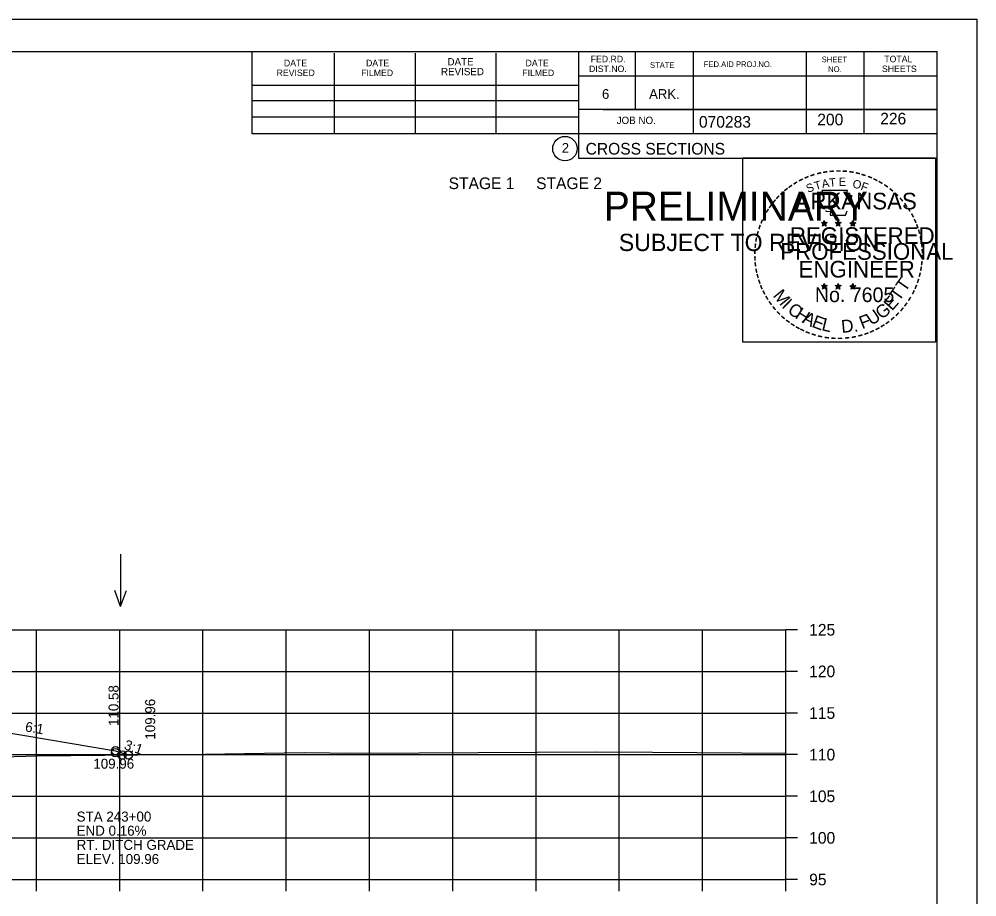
# Model space of a CAD drawing. Extents: x 1175611 to 1176402, y -433344 to -416213.
# Drawn here: x 1175828.9 to 1175943.9, y -421928.7 to -421823.3 of the extents above; entities that cross this region are included whole.
import ezdxf

# ---------------------------------------------------------------- set-up
doc = ezdxf.new("R2010")
doc.units = 0
for name, color, linetype in [('Default', 7, 'Continuous'), ('R_Axis', 7, 'Continuous'), ('R_Axis Annot', 7, 'Continuous'), ('R_Border', 7, 'Continuous'), ('R_Border Notes', 7, 'Continuous'), ('R_Border PE', 7, 'Continuous'), ('R_Border Prem', 7, 'Continuous'), ('R_Exist Surface', 7, 'Continuous'), ('R_Fin Surface', 7, 'Continuous'), ('R_Grid', 7, 'Continuous'), ('R_No Plot', 7, 'Continuous'), ('R_Water Annot', 7, 'Continuous'), ('R_Xsect Elev', 7, 'Continuous'), ('R_Xsect Slope', 7, 'Continuous')]:
    doc.layers.add(name, color=color, linetype=linetype)

msp = doc.modelspace()

# ---------------------------------------------------------------- linework, layer by layer
at = {"layer": 'R_Axis'}
for p, q in [((1175920.97, -421926.64), (1175920.97, -421896.64)), ((1175922.37, -421896.64), (1175920.97, -421896.64)), ((1175922.37, -421901.64), (1175920.97, -421901.64)), ((1175922.37, -421906.64), (1175920.97, -421906.64)), ((1175922.37, -421911.64), (1175920.97, -421911.64)), ((1175922.37, -421916.64), (1175920.97, -421916.64)), ((1175922.37, -421921.64), (1175920.97, -421921.64)), ((1175640.97, -421926.64), (1175920.97, -421926.64)), ((1175830.97, -421928.04), (1175830.97, -421926.64)), ((1175840.97, -421928.04), (1175840.97, -421926.64)), ((1175850.97, -421928.04), (1175850.97, -421926.64)), ((1175860.97, -421928.04), (1175860.97, -421926.64)), ((1175870.97, -421928.04), (1175870.97, -421926.64)), ((1175880.97, -421928.04), (1175880.97, -421926.64)), ((1175890.97, -421928.04), (1175890.97, -421926.64)), ((1175900.97, -421928.04), (1175900.97, -421926.64)), ((1175910.97, -421928.04), (1175910.97, -421926.64)), ((1175920.97, -421928.04), (1175920.97, -421926.64)), ((1175922.37, -421926.64), (1175920.97, -421926.64))]:
    msp.add_line(p, q, dxfattribs=at)
at = {"layer": 'R_Border'}
for p, q in [((1175622.97, -421827.18), (1175939.15, -421827.18)), ((1175856.89, -421837.06), (1175856.89, -421827.18)), ((1175866.75, -421837.06), (1175866.75, -421827.38)), ((1175876.51, -421837.06), (1175876.51, -421827.38)), ((1175886.19, -421837.06), (1175886.19, -421827.38)), ((1175896.05, -421827.18), (1175896.05, -421839.98)), ((1175902.89, -421827.18), (1175902.89, -421834.12)), ((1175909.83, -421827.18), (1175909.83, -421837.06)), ((1175923.41, -421827.18), (1175923.41, -421837.06)), ((1175930.35, -421827.18), (1175930.35, -421837.06)), ((1175939.15, -422032.64), (1175939.15, -421827.18)), ((1175939.15, -421830.12), (1175896.05, -421830.12)), ((1175939.15, -421830.1), (1175939.15, -421830.1)), ((1175856.89, -421831.2), (1175896.05, -421831.2)), ((1175856.89, -421833.06), (1175896.05, -421833.06)), ((1175939.15, -421834.12), (1175896.05, -421834.12)), ((1175899.01, -421834.12), (1175939.15, -421834.12)), ((1175856.89, -421837.06), (1175856.89, -421835)), ((1175856.89, -421835), (1175896.05, -421835)), ((1175939.15, -421837.06), (1175856.89, -421837.06)), ((1175896.05, -421839.98), (1175939.15, -421839.98))]:
    msp.add_line(p, q, dxfattribs=at)
msp.add_circle((1175894.44, -421838.84), 1.47, dxfattribs=at)
at = {"layer": 'R_Border PE'}
for p, q in [((1175925.23, -421847.73), (1175925.58, -421847.84)), ((1175925.23, -421847.73), (1175925.49, -421847.77)), ((1175925.23, -421847.73), (1175925.47, -421847.85)), ((1175925.37, -421848.14), (1175925.58, -421847.84)), ((1175925.37, -421848.14), (1175925.49, -421847.89)), ((1175925.37, -421848.14), (1175925.58, -421847.92)), ((1175925.58, -421847.48), (1175925.54, -421847.73)), ((1175925.58, -421847.84), (1175925.58, -421847.48)), ((1175925.58, -421847.48), (1175925.63, -421847.73)), ((1175925.93, -421847.73), (1175925.58, -421847.84)), ((1175925.8, -421848.14), (1175925.58, -421847.84)), ((1175925.8, -421848.14), (1175925.58, -421847.92)), ((1175925.93, -421847.73), (1175925.64, -421847.78)), ((1175925.8, -421848.14), (1175925.66, -421847.85)), ((1175925.93, -421847.73), (1175925.73, -421847.83)), ((1175926.9, -421847.73), (1175927.25, -421847.84)), ((1175926.9, -421847.73), (1175927.16, -421847.77)), ((1175926.9, -421847.73), (1175927.14, -421847.85)), ((1175927.04, -421848.14), (1175927.25, -421847.84)), ((1175927.04, -421848.14), (1175927.16, -421847.89)), ((1175927.04, -421848.14), (1175927.25, -421847.92)), ((1175927.25, -421847.48), (1175927.21, -421847.73)), ((1175927.25, -421847.84), (1175927.25, -421847.48)), ((1175927.25, -421847.48), (1175927.3, -421847.73)), ((1175927.6, -421847.73), (1175927.25, -421847.84)), ((1175927.47, -421848.14), (1175927.25, -421847.84)), ((1175927.47, -421848.14), (1175927.25, -421847.92)), ((1175927.6, -421847.73), (1175927.31, -421847.78)), ((1175927.47, -421848.14), (1175927.33, -421847.85)), ((1175927.6, -421847.73), (1175927.4, -421847.83)), ((1175928.67, -421847.74), (1175929.02, -421847.85)), ((1175928.67, -421847.74), (1175928.92, -421847.79)), ((1175928.67, -421847.74), (1175928.91, -421847.86)), ((1175928.8, -421848.15), (1175929.02, -421847.85)), ((1175928.8, -421848.15), (1175928.93, -421847.91)), ((1175928.8, -421848.15), (1175929.02, -421847.93)), ((1175929.02, -421847.49), (1175928.98, -421847.74)), ((1175929.02, -421847.85), (1175929.02, -421847.49)), ((1175929.02, -421847.49), (1175929.07, -421847.74)), ((1175929.36, -421847.74), (1175929.02, -421847.85)), ((1175929.23, -421848.15), (1175929.02, -421847.85)), ((1175929.23, -421848.15), (1175929.02, -421847.94)), ((1175929.36, -421847.74), (1175929.08, -421847.79)), ((1175929.23, -421848.15), (1175929.09, -421847.86)), ((1175929.36, -421847.74), (1175929.16, -421847.84)), ((1175925.58, -421855.05), (1175925.54, -421855.3)), ((1175925.58, -421855.41), (1175925.58, -421855.05)), ((1175925.58, -421855.05), (1175925.63, -421855.3)), ((1175927.25, -421855.05), (1175927.21, -421855.3)), ((1175927.25, -421855.41), (1175927.25, -421855.05)), ((1175927.25, -421855.05), (1175927.3, -421855.3)), ((1175929.02, -421855.06), (1175928.97, -421855.31)), ((1175929.02, -421855.42), (1175929.02, -421855.06)), ((1175929.02, -421855.06), (1175929.06, -421855.31)), ((1175925.23, -421855.3), (1175925.58, -421855.41)), ((1175925.23, -421855.3), (1175925.48, -421855.35)), ((1175925.23, -421855.3), (1175925.47, -421855.42)), ((1175925.36, -421855.71), (1175925.58, -421855.41)), ((1175925.36, -421855.71), (1175925.49, -421855.47)), ((1175925.36, -421855.71), (1175925.58, -421855.49)), ((1175925.93, -421855.3), (1175925.58, -421855.41)), ((1175925.79, -421855.71), (1175925.58, -421855.41)), ((1175925.79, -421855.71), (1175925.58, -421855.5)), ((1175925.93, -421855.3), (1175925.64, -421855.35)), ((1175925.79, -421855.71), (1175925.66, -421855.42)), ((1175925.93, -421855.3), (1175925.72, -421855.4)), ((1175926.9, -421855.3), (1175927.25, -421855.41)), ((1175926.9, -421855.3), (1175927.15, -421855.35)), ((1175926.9, -421855.3), (1175927.14, -421855.42)), ((1175927.03, -421855.71), (1175927.25, -421855.41)), ((1175927.03, -421855.71), (1175927.16, -421855.47)), ((1175927.03, -421855.71), (1175927.25, -421855.49)), ((1175927.6, -421855.3), (1175927.25, -421855.41)), ((1175927.46, -421855.71), (1175927.25, -421855.41)), ((1175927.46, -421855.71), (1175927.25, -421855.5)), ((1175927.6, -421855.3), (1175927.31, -421855.35)), ((1175927.46, -421855.71), (1175927.32, -421855.42)), ((1175927.6, -421855.3), (1175927.39, -421855.4)), ((1175928.67, -421855.31), (1175929.02, -421855.42)), ((1175928.67, -421855.31), (1175928.92, -421855.36)), ((1175928.67, -421855.31), (1175928.9, -421855.43)), ((1175928.8, -421855.72), (1175929.02, -421855.42)), ((1175928.8, -421855.72), (1175928.93, -421855.48)), ((1175928.8, -421855.72), (1175929.01, -421855.5)), ((1175929.23, -421855.72), (1175929.01, -421855.51)), ((1175929.36, -421855.31), (1175929.02, -421855.42)), ((1175929.23, -421855.72), (1175929.02, -421855.42)), ((1175929.36, -421855.31), (1175929.08, -421855.36)), ((1175929.23, -421855.72), (1175929.09, -421855.43)), ((1175929.36, -421855.31), (1175929.16, -421855.41))]:
    msp.add_line(p, q, dxfattribs=at)
for points in [[(1175925.28, -421843.85), (1175925.54, -421844.68)], [(1175928.79, -421844.77), (1175928.93, -421844.49), (1175928.24, -421844.51), (1175928.39, -421843.85), (1175925.28, -421843.85)], [(1175925.77, -421846.27), (1175925.77, -421846.36), (1175926.33, -421846.38), (1175926.28, -421846.85), (1175928.15, -421846.85), (1175928.35, -421846.32)], [(1175925.58, -421847.48), (1175925.8, -421848.14), (1175925.23, -421847.73), (1175925.93, -421847.73), (1175925.37, -421848.14), (1175925.58, -421847.48)], [(1175927.25, -421847.48), (1175927.47, -421848.14), (1175926.9, -421847.73), (1175927.6, -421847.73), (1175927.04, -421848.14), (1175927.25, -421847.48)], [(1175929.02, -421847.49), (1175929.23, -421848.15), (1175928.67, -421847.74), (1175929.36, -421847.74), (1175928.8, -421848.15), (1175929.02, -421847.49)], [(1175925.58, -421855.05), (1175925.79, -421855.71), (1175925.23, -421855.3), (1175925.93, -421855.3), (1175925.36, -421855.71), (1175925.58, -421855.05)], [(1175927.25, -421855.05), (1175927.46, -421855.71), (1175926.9, -421855.3), (1175927.6, -421855.3), (1175927.03, -421855.71), (1175927.25, -421855.05)], [(1175929.02, -421855.06), (1175929.23, -421855.72), (1175928.67, -421855.31), (1175929.36, -421855.31), (1175928.8, -421855.72), (1175929.02, -421855.06)]]:
    msp.add_lwpolyline(points, dxfattribs=at)
for centre, radius in [((1175925.58, -421847.84), 0.172), ((1175925.58, -421847.84), 0.145), ((1175925.58, -421847.84), 0.116), ((1175925.58, -421847.84), 0.0991), ((1175925.58, -421847.84), 0.0747), ((1175925.58, -421847.84), 0.0495), ((1175925.58, -421847.84), 0.0296), ((1175927.25, -421847.84), 0.172), ((1175927.25, -421847.84), 0.145), ((1175927.25, -421847.84), 0.116), ((1175927.25, -421847.84), 0.0991), ((1175927.25, -421847.84), 0.0747), ((1175927.25, -421847.84), 0.0495), ((1175927.25, -421847.84), 0.0296), ((1175929.02, -421847.85), 0.172), ((1175929.02, -421847.85), 0.145), ((1175929.02, -421847.85), 0.116), ((1175929.02, -421847.85), 0.0991), ((1175929.02, -421847.85), 0.0747), ((1175929.02, -421847.85), 0.0495), ((1175929.02, -421847.85), 0.0296), ((1175925.58, -421855.41), 0.172), ((1175925.58, -421855.41), 0.145), ((1175925.58, -421855.41), 0.116), ((1175925.58, -421855.41), 0.0991), ((1175925.58, -421855.41), 0.0747), ((1175925.58, -421855.41), 0.0495), ((1175925.58, -421855.41), 0.0296), ((1175927.25, -421855.41), 0.172), ((1175927.25, -421855.41), 0.145), ((1175927.25, -421855.41), 0.116), ((1175927.25, -421855.41), 0.0991), ((1175927.25, -421855.41), 0.0747), ((1175927.25, -421855.41), 0.0495), ((1175927.25, -421855.41), 0.0296), ((1175929.01, -421855.42), 0.172), ((1175929.01, -421855.42), 0.145), ((1175929.01, -421855.42), 0.116), ((1175929.01, -421855.42), 0.0991), ((1175929.01, -421855.42), 0.0747), ((1175929.01, -421855.42), 0.0495), ((1175929.01, -421855.42), 0.0296)]:
    msp.add_circle(centre, radius, dxfattribs=at)
at = {"layer": 'R_Exist Surface'}
msp.add_lwpolyline([(1175821.26, -421912.05), (1175831.09, -421911.79), (1175851.21, -421911.58), (1175863.11, -421911.37), (1175866.22, -421911.43), (1175868.52, -421911.47), (1175876.93, -421911.42), (1175898.2, -421911.31), (1175904.96, -421911.36), (1175920.97, -421911.47)], dxfattribs=at)
at = {"layer": 'R_Fin Surface'}
msp.add_lwpolyline([(1175719.68, -421911.76), (1175721.47, -421911.17), (1175735.2, -421908.88), (1175743.47, -421907.5), (1175749.47, -421907.26), (1175751.47, -421907.22), (1175780.97, -421906.63), (1175810.47, -421907.22), (1175812.47, -421907.26), (1175818.47, -421907.5), (1175826.75, -421908.88), (1175840.47, -421911.17), (1175842, -421911.68), (1175842.01, -421911.67)], dxfattribs=at)
at = {"layer": 'R_Grid'}
for p, q in [((1175640.97, -421896.64), (1175920.97, -421896.64)), ((1175830.97, -421926.64), (1175830.97, -421896.64)), ((1175840.97, -421926.64), (1175840.97, -421896.64)), ((1175850.97, -421926.64), (1175850.97, -421896.64)), ((1175860.97, -421926.64), (1175860.97, -421896.64)), ((1175870.97, -421926.64), (1175870.97, -421896.64)), ((1175880.97, -421926.64), (1175880.97, -421896.64)), ((1175890.97, -421926.64), (1175890.97, -421896.64)), ((1175900.97, -421926.64), (1175900.97, -421896.64)), ((1175910.97, -421926.64), (1175910.97, -421896.64)), ((1175920.97, -421926.64), (1175920.97, -421896.64)), ((1175640.97, -421901.64), (1175920.97, -421901.64)), ((1175640.97, -421906.64), (1175920.97, -421906.64)), ((1175640.97, -421911.64), (1175920.97, -421911.64)), ((1175640.97, -421916.64), (1175920.97, -421916.64)), ((1175640.97, -421921.64), (1175920.97, -421921.64)), ((1175640.97, -421926.64), (1175920.97, -421926.64))]:
    msp.add_line(p, q, dxfattribs=at)
at = {"layer": 'R_No Plot'}
msp.add_line((1175610.57, -421823.28), (1175943.91, -421823.28), dxfattribs=at)
for points in [[(1175610.57, -421823.28), (1175943.91, -421823.28), (1175943.91, -422036.62), (1175610.57, -422036.62)], [(1175915.82, -421839.94), (1175938.92, -421839.94), (1175938.92, -421862.09), (1175915.82, -421862.09)]]:
    msp.add_lwpolyline(points, close=True, dxfattribs=at)
for centre in [(1175840.47, -421911.17), (1175840.47, -421911.42), (1175841.25, -421911.68), (1175842, -421911.68), (1175842, -421911.68), (1175842, -421911.68), (1175842, -421911.68), (1175842.01, -421911.67), (1175842.01, -421911.67)]:
    msp.add_circle(centre, 0.5, dxfattribs=at)
at = {"layer": 'R_Water Annot'}
for p, q in [((1175841.08, -421887.57), (1175841.08, -421893.86)), ((1175841.08, -421893.86), (1175840.38, -421891.94)), ((1175841.08, -421893.86), (1175841.78, -421891.94))]:
    msp.add_line(p, q, dxfattribs=at)

# ---------------------------------------------------------------- texts
at = {"layer": 'Default'}
msp.add_text('STAGE 1     STAGE 2', height=1.4, dxfattribs=at).set_placement((1175880.47, -421843.7))
at = {"layer": 'R_Axis Annot'}
for s, p in [('125', (1175923.77, -421897.34)), ('120', (1175923.77, -421902.34)), ('115', (1175923.77, -421907.34)), ('110', (1175923.77, -421912.34)), ('105', (1175923.77, -421917.34)), ('100', (1175923.77, -421922.34)), ('95', (1175923.77, -421927.34))]:
    msp.add_text(s, height=1.4, dxfattribs=at).set_placement(p)
at = {"layer": 'R_Border'}
for s, height, p in [('DATE', 0.782, (1175860.69, -421828.94)), ('DATE', 0.782, (1175870.55, -421828.94)), ('DATE', 0.879, (1175880.33, -421828.84)), ('DATE', 0.782, (1175889.71, -421828.94)), ('FED.RD.', 0.782, (1175897.53, -421828.46)), ('STATE', 0.684, (1175904.65, -421829.14)), ('FED.AID PROJ.NO.', 0.684, (1175911.11, -421829.04)), ('SHEET', 0.684, (1175925.27, -421828.46)), ('TOTAL', 0.782, (1175932.79, -421828.46)), ('REVISED', 0.782, (1175859.81, -421830.12)), ('FILMED', 0.782, (1175869.97, -421830.12)), ('REVISED', 0.879, (1175879.55, -421830.02)), ('FILMED', 0.782, (1175889.31, -421830.12)), ('DIST.NO.', 0.782, (1175897.33, -421829.64)), ('NO.', 0.684, (1175926.05, -421829.64)), ('SHEETS', 0.782, (1175932.51, -421829.64)), ('6', 1.17, (1175898.89, -421832.86)), ('ARK.', 1.172, (1175904.55, -421832.86)), ('JOB NO.', 0.879, (1175900.65, -421835.88)), ('070283', 1.4, (1175910.53, -421836.32)), ('2', 1.17, (1175894.06, -421839.33)), ('CROSS SECTIONS', 1.4, (1175896.92, -421839.55))]:
    msp.add_text(s, height=height, rotation=360, dxfattribs=at).set_placement(p)
at = {"layer": 'R_Border Notes'}
for s, p in [('200', (1175924.74, -421836.04)), ('226', (1175932.3, -421835.93))]:
    msp.add_text(s, height=1.4, dxfattribs=at).set_placement(p)
at = {"layer": 'R_Border PE'}
for s, height, rotation, p in [('-', 1.6, 28.7918, (1175922.76, -421843.31)), ('-', 1.6, 24.3072, (1175923.39, -421842.99)), ('-', 1.6, 19.1761, (1175924.02, -421842.72)), ('-', 1.6, 13.6301, (1175924.77, -421842.48)), ('-', 1.6, 10.2193, (1175925.45, -421842.32)), ('T', 1, 6.0228, (1175926.22, -421843.43)), ('-', 1.6, 5.8968, (1175926.18, -421842.21)), ('-', 1.6, 0.1862, (1175926.95, -421842.14)), ('E', 1, 0.8323, (1175927.32, -421843.32)), ('-', 1.6, 357.743, (1175927.67, -421842.15)), ('-', 1.6, 352.1617, (1175928.42, -421842.21)), ('-', 1.6, 347.2049, (1175929.14, -421842.32)), ('-', 1.6, 342.3362, (1175929.77, -421842.48)), ('-', 1.6, 337.8551, (1175930.51, -421842.7)), ('-', 1.6, 334.1211, (1175931.14, -421842.97)), ('-', 1.6, 38.9507, (1175921.1, -421844.45)), ('-', 1.6, 36.2317, (1175921.58, -421844.08)), ('-', 1.6, 34.0636, (1175922.16, -421843.68)), ('S', 1, 21.594, (1175923.63, -421844.17)), ('T', 1, 16.4036, (1175924.54, -421843.84)), ('A', 1, 11.2132, (1175925.37, -421843.59)), ('O', 1, 350.4515, (1175928.93, -421843.53)), ('F', 1, 340.0707, (1175929.88, -421843.75)), ('-', 1.6, 329.6409, (1175931.72, -421843.25)), ('-', 1.6, 325.8627, (1175932.36, -421843.62)), ('-', 1.6, 320.5297, (1175932.97, -421844.04)), ('-', 1.6, 48.423, (1175920.22, -421845.35)), ('-', 1.6, 42.9622, (1175920.67, -421844.87)), ('ARKANSAS', 2, 360, (1175922.13, -421846.14)), ('-', 1.6, 315.5786, (1175933.57, -421844.53)), ('-', 1.6, 309.8797, (1175934.14, -421845.08)), ('-', 1.6, 54.2325, (1175919.41, -421846.4)), ('-', 1.6, 50.6142, (1175919.82, -421845.83)), ('-', 1.6, 306.6522, (1175934.66, -421845.68)), ('-', 1.6, 62.8713, (1175918.77, -421847.54)), ('-', 1.6, 58.0706, (1175919.08, -421846.93)), ('-', 1.4, 303.6753, (1175935.15, -421846.25)), ('-', 1.6, 299.6684, (1175935.47, -421846.86)), ('-', 1.6, 72.3945, (1175918.29, -421848.78)), ('-', 1.6, 67.7743, (1175918.51, -421848.15)), ('DWB', 0.01, 360, (1175925.57, -421847.85)), ('DWB', 0.01, 360, (1175927.24, -421847.85)), ('DWB', 0.01, 360, (1175929, -421847.86)), ('-', 1.6, 294.6628, (1175935.79, -421847.47)), ('-', 1.6, 290.5728, (1175936.05, -421848.05)), ('-', 1.6, 75.461, (1175918.09, -421849.5)), ('REGISTERED', 2, 360, (1175921.45, -421850.29)), ('-', 1.6, 285.1233, (1175936.28, -421848.63)), ('-', 1.6, 280.5493, (1175936.48, -421849.37)), ('-', 1.6, 85.1863, (1175917.89, -421850.9)), ('-', 1.6, 81.2013, (1175917.96, -421850.21)), ('PROFESSIONAL', 2, 360, (1175920.3, -421852.19)), ('-', 1.6, 276.5962, (1175936.65, -421850.14)), ('-', 1.6, 89.0622, (1175917.86, -421851.6)), ('-', 1.6, 274.3301, (1175936.71, -421850.86)), ('-', 1.6, 269.9407, (1175936.74, -421851.49)), ('-', 1.6, 94.1959, (1175917.9, -421852.33)), ('-', 1.6, 98.9479, (1175917.97, -421852.99)), ('ENGINEER', 2, 360, (1175922.49, -421854.32)), ('-', 1.6, 263.5172, (1175936.72, -421852.16)), ('-', 1.6, 101.7149, (1175918.1, -421853.73)), ('-', 1.6, 105.4578, (1175918.27, -421854.32)), ('-', 1.6, 255.7626, (1175936.54, -421853.49)), ('-', 1.6, 260.9953, (1175936.65, -421852.81)), ('-', 1.6, 109.0874, (1175918.48, -421854.95)), ('T', 1.54, 55.055, (1175935.3, -421856.15)), ('-', 1.6, 252.8681, (1175936.36, -421854.21)), ('-', 1.6, 114.0643, (1175918.73, -421855.55)), ('-', 1.6, 115.7289, (1175919.04, -421856.17)), ('M', 1.54, 308.9175, (1175919.35, -421856.52)), ('No. 7605', 1.757, 360, (1175924.46, -421857.27)), ('DWB', 0.01, 360, (1175925.56, -421855.42)), ('DWB', 0.01, 360, (1175927.23, -421855.42)), ('DWB', 0.01, 360, (1175929, -421855.43)), ('T', 1.54, 55.055, (1175934.57, -421857.27)), ('-', 1.6, 244.6197, (1175935.87, -421855.51)), ('-', 1.6, 247.8887, (1175936.14, -421854.88)), ('-', 1.6, 120.4471, (1175919.4, -421856.75)), ('-', 1.6, 125.8934, (1175919.8, -421857.31)), ('I', 1.54, 316.4636, (1175920.39, -421857.84)), ('E', 1.54, 48.7313, (1175933.72, -421858.4)), ('-', 1.6, 233.8452, (1175935.08, -421856.91)), ('-', 1.6, 239.0712, (1175935.48, -421856.26)), ('-', 1.6, 130.7181, (1175920.26, -421857.87)), ('-', 1.6, 134.2238, (1175920.78, -421858.41)), ('C', 1.54, 324.0197, (1175921.06, -421858.47)), ('H', 1.54, 327.5342, (1175921.97, -421859.12)), ('A', 1.54, 332.5513, (1175922.83, -421859.66)), ('U', 1.54, 34.4052, (1175931.27, -421860.15)), ('G', 1.54, 38.2173, (1175932.47, -421859.42)), ('-', 1.6, 225.7653, (1175934.17, -421858.04)), ('-', 1.6, 231.2538, (1175934.65, -421857.48)), ('-', 1.6, 138.9338, (1175921.3, -421858.88)), ('-', 1.6, 144.6463, (1175921.86, -421859.28)), ('E', 1.54, 339.2068, (1175923.99, -421860.22)), ('L', 1.54, 346.2929, (1175925.18, -421860.64)), ('D.', 1.54, 5.2602, (1175927.68, -421860.98)), ('F', 1.54, 20.8202, (1175930.13, -421860.54)), ('-', 1.6, 215.7363, (1175933.1, -421859.03)), ('-', 1.6, 221.0851, (1175933.65, -421858.55)), ('-', 1.6, 148.0898, (1175922.42, -421859.65)), ('-', 1.6, 151.5704, (1175923, -421859.98)), ('-', 1.6, 154.6002, (1175923.52, -421860.22)), ('-', 1.6, 158.5612, (1175924.15, -421860.48)), ('-', 1.6, 204.2516, (1175931.38, -421860.08)), ('-', 1.6, 207.3568, (1175932.01, -421859.76)), ('-', 1.6, 212.2491, (1175932.56, -421859.41)), ('-', 1.6, 162.7983, (1175924.83, -421860.69)), ('-', 1.6, 167.5555, (1175925.55, -421860.86)), ('-', 1.6, 173.1155, (1175926.32, -421860.97)), ('-', 1.6, 176.5183, (1175927.07, -421861.02)), ('-', 1.6, 181.5918, (1175927.81, -421861)), ('-', 1.6, 185.8167, (1175928.62, -421860.92)), ('-', 1.6, 191.2858, (1175929.36, -421860.79)), ('-', 1.6, 195.4743, (1175930.09, -421860.59)), ('-', 1.6, 200.7184, (1175930.76, -421860.35))]:
    msp.add_text(s, height=height, rotation=rotation, dxfattribs=at).set_placement(p)
at = {"layer": 'R_Border Prem'}
for s, height, p in [('PRELIMINARY', 3.5, (1175899.1, -421847.51)), ('DWB', 0.01, (1175899.85, -421845.66)), ('SUBJECT TO REVISION', 2.0751, (1175900.91, -421851.14))]:
    msp.add_text(s, height=height, rotation=360, dxfattribs=at).set_placement(p)
at = {"layer": 'R_Water Annot'}
for s, p in [('STA 243+00', (1175835.8, -421919.68)), ('END 0.16%', (1175835.8, -421921.38)), ('RT. DITCH GRADE', (1175835.8, -421923.08)), ('ELEV. 109.96', (1175835.8, -421924.78))]:
    msp.add_text(s, height=1.2, dxfattribs=at).set_placement(p)
at = {"layer": 'R_Xsect Elev'}
for s, p in [('110.58', (1175840.83, -421908.2)), ('109.96', (1175845.23, -421909.84))]:
    msp.add_text(s, height=1.2, rotation=90, dxfattribs=at).set_placement(p)
msp.add_text('109.96', height=1.2, dxfattribs=at).set_placement((1175837.8, -421913.33))
at = {"layer": 'R_Xsect Slope'}
for s, rotation, p in [('6:1', 350.5377, (1175829.55, -421908.84)), ('3:1', 341.5651, (1175841.4, -421910.95))]:
    msp.add_text(s, height=1.2, rotation=rotation, dxfattribs=at).set_placement(p)

doc.saveas('drawing.dxf')
